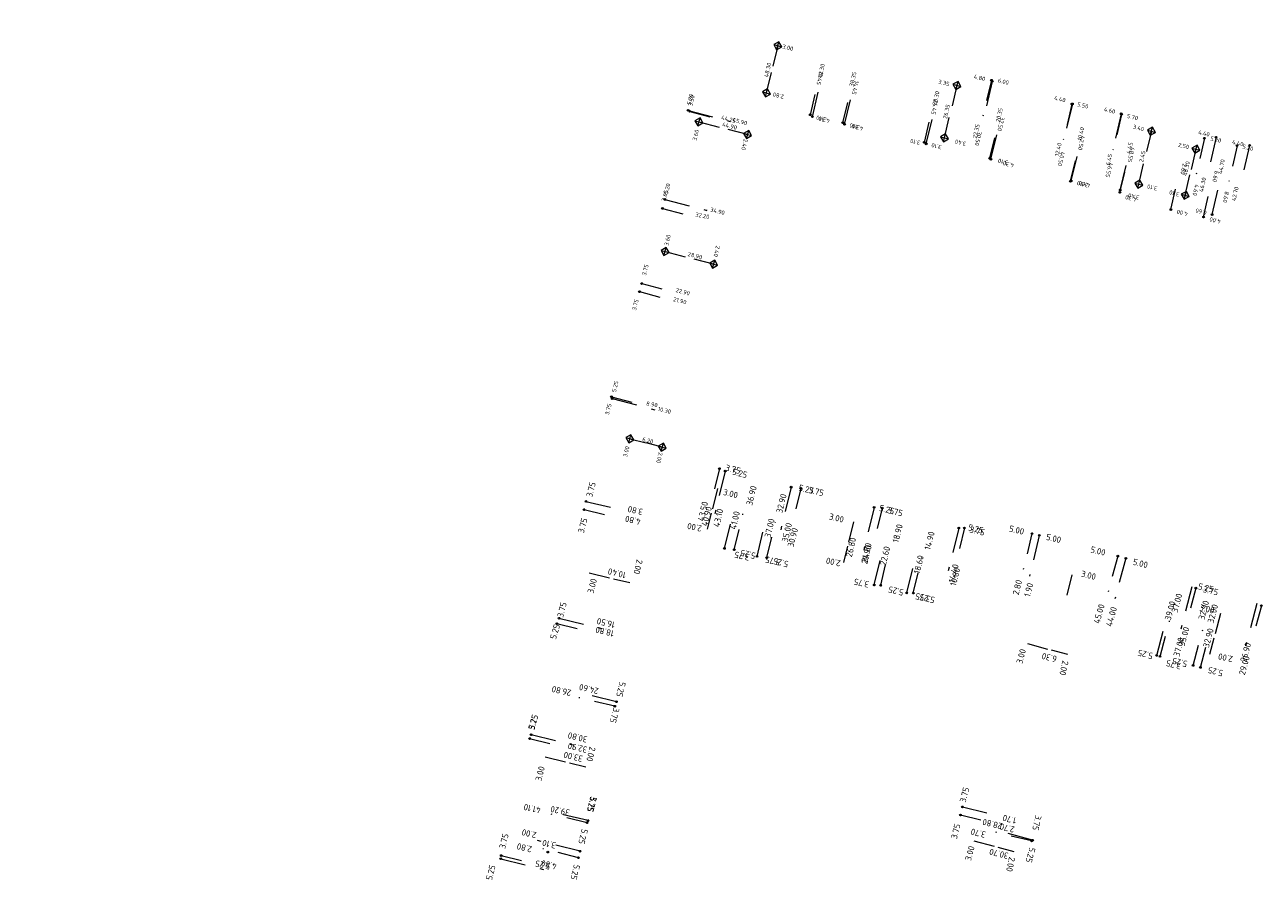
# Model space of a CAD drawing. Header units: inches. Extents: x 0 to 191500, y 0 to 342750.
# Tile 518 of 547: x 189277 to 189424, y 335331 to 335433. Entities that reach past the tile are written whole.
import ezdxf
from ezdxf.enums import TextEntityAlignment as Align

# ---------------------------------------------------------------- set-up
doc = ezdxf.new("R2010")
doc.units = ezdxf.units.IN
doc.header["$MEASUREMENT"] = 0
for name, pattern in [('RI-HWA_HUISAANSLUITING', [4.8, 3, -1.8]), ('RI-HWA_KOLKAANSLUITING', [4.3, 2.5, -1.8]), ('RI-VWA_HUISAANSLUITING', [6.1, 2.5, -1.8, 0, -1.8])]:
    doc.linetypes.add(name, pattern=pattern)
for name, color, linetype, lineweight in [('ECW', 150, 'Continuous', 20), ('N-WE-RI-HWA-MAATVOERING-T25', 151, 'Continuous', 20), ('N-WE-RI-HWA_HUISAANSLUITING', 150, 'RI-HWA_HUISAANSLUITING', 20), ('N-WE-RI-HWA_KOLK-S', 150, 'Continuous', 20), ('N-WE-RI-HWA_KOLKAANSLUITING', 150, 'RI-HWA_KOLKAANSLUITING', 20), ('N-WE-RI-HWA_RIOOLPUT_ONTSTOPPINGSPUT-G', 150, 'Continuous', 20), ('N-WE-RI-VWA-MAATVOERING-T25', 30, 'Continuous', 20), ('N-WE-RI-VWA_HUISAANSLUITING', 20, 'RI-VWA_HUISAANSLUITING', 20), ('N-WE-RI-VWA_RIOOLPUT_ONTSTOPPINGSPUT-G', 30, 'Continuous', 20)]:
    doc.layers.add(name, color=color, linetype=linetype, lineweight=lineweight)
doc.styles.add('ISO', font='isocpeur.ttf', dxfattribs={"height": 2.5})
picture_1 = doc.add_image_def('image1.ecw', size_in_pixel=(220000, 285000))

msp = doc.modelspace()

# ---------------------------------------------------------------- linework, layer by layer
at = {"layer": 'N-WE-RI-HWA_HUISAANSLUITING'}
for p, q in [((189370.65752, 335422.06878), (189371.65174, 335426.24492)), ((189374.49375, 335421.15549), (189375.48796, 335425.33164)), ((189392.13692, 335426.29399), (189391.0271, 335421.63224)), ((189401.70784, 335423.60495), (189400.69051, 335419.33169)), ((189355.81791, 335422.83314), (189360.84843, 335421.51637)), ((189384.25427, 335418.83181), (189385.24848, 335423.00796)), ((189407.5327, 335422.42348), (189406.46913, 335417.95597)), ((189391.97528, 335416.99368), (189392.9695, 335421.16982)), ((189418.85672, 335419.62219), (189417.85879, 335415.28528)), ((189401.56932, 335414.40176), (189402.6329, 335418.86926)), ((189422.86904, 335418.64739), (189421.88237, 335414.35944)), ((189407.41731, 335413.3174), (189408.41152, 335417.49355)), ((189418.39255, 335410.38835), (189419.43585, 335414.92239)), ((189353.03243, 335412.19167), (189358.06295, 335410.87489)), ((189358.06295, 335410.87489), (189358.05935, 335410.93251)), ((189346.75471, 335388.40611), (189351.8336, 335387.07667)), ((189360.25044, 335379.7485), (189359.00677, 335374.64793)), ((189368.11989, 335377.82969), (189366.87622, 335372.72913)), ((189343.61606, 335376.12393), (189347.26446, 335375.25695)), ((189378.02956, 335375.41342), (189376.78589, 335370.31286)), ((189360.15866, 335370.5072), (189361.047, 335374.15046)), ((189364.04481, 335369.55964), (189364.93314, 335373.20291)), ((189388.13354, 335372.94977), (189386.88987, 335367.84921)), ((189397.75348, 335372.07189), (189396.57548, 335367.21264)), ((189378.03494, 335366.14844), (189378.92327, 335369.7917)), ((189381.92108, 335365.20088), (189382.80942, 335368.84414)), ((189408.08757, 335369.33042), (189406.78213, 335364.50385)), ((189415.97238, 335365.94391), (189414.65316, 335360.86235)), ((189423.7157, 335363.93367), (189422.39648, 335358.85212)), ((189340.3958, 335362.18029), (189345.50145, 335360.95767)), ((189411.77504, 335357.73524), (189412.71734, 335361.36491)), ((189347.26201, 335352.20707), (189343.61511, 335353.08037)), ((189337.0656, 335348.27347), (189342.17125, 335347.05084)), ((189388.57097, 335339.65003), (189392.21416, 335338.76142)), ((189343.86194, 335338.00849), (189340.21504, 335338.8818)), ((189396.94697, 335335.66242), (189393.32819, 335336.64573)), ((189342.91061, 335334.35058), (189337.82037, 335335.63586)), ((189333.44604, 335333.4538), (189338.53512, 335332.16392))]:
    msp.add_line(p, q, dxfattribs=at)
at = {"layer": 'N-WE-RI-HWA_KOLK-S'}
for p, q in [((189366.64907, 335431.02054), (189366.04344, 335430.67667)), ((189366.38731, 335430.07103), (189366.64907, 335431.02054)), ((189366.99295, 335430.4149), (189366.64907, 335431.02054)), ((189366.04344, 335430.67667), (189366.99295, 335430.4149)), ((189366.04344, 335430.67667), (189366.38731, 335430.07103)), ((189366.38731, 335430.07103), (189366.99295, 335430.4149)), ((189365.30804, 335425.3876), (189364.70241, 335425.04373)), ((189364.70241, 335425.04373), (189365.65192, 335424.78197)), ((189364.70241, 335425.04373), (189365.04628, 335424.43809)), ((189365.04628, 335424.43809), (189365.30804, 335425.3876)), ((189365.65192, 335424.78197), (189365.30804, 335425.3876)), ((189388.04776, 335426.28536), (189387.44212, 335425.94148)), ((189387.44212, 335425.94148), (189388.39164, 335425.67972)), ((189387.44212, 335425.94148), (189387.786, 335425.33584)), ((189387.786, 335425.33584), (189388.04776, 335426.28536)), ((189387.786, 335425.33584), (189388.39164, 335425.67972)), ((189388.39164, 335425.67972), (189388.04776, 335426.28536)), ((189365.04628, 335424.43809), (189365.65192, 335424.78197)), ((189357.24342, 335421.93533), (189356.63778, 335421.59146)), ((189356.63778, 335421.59146), (189357.58729, 335421.3297)), ((189356.63778, 335421.59146), (189356.98165, 335420.98582)), ((189356.98165, 335420.98582), (189357.24342, 335421.93533)), ((189356.98165, 335420.98582), (189357.58729, 335421.3297)), ((189357.58729, 335421.3297), (189357.24342, 335421.93533)), ((189411.27091, 335420.80795), (189410.66528, 335420.46407)), ((189411.00915, 335419.85844), (189411.27091, 335420.80795)), ((189411.61479, 335420.20231), (189411.27091, 335420.80795)), ((189363.04786, 335420.41598), (189362.44222, 335420.0721)), ((189362.44222, 335420.0721), (189363.39174, 335419.81034)), ((189362.44222, 335420.0721), (189362.7861, 335419.46647)), ((189362.7861, 335419.46647), (189363.04786, 335420.41598)), ((189362.7861, 335419.46647), (189363.39174, 335419.81034)), ((189363.39174, 335419.81034), (189363.04786, 335420.41598)), ((189386.55644, 335420.02114), (189385.9508, 335419.67727)), ((189385.9508, 335419.67727), (189386.90032, 335419.4155)), ((189385.9508, 335419.67727), (189386.29468, 335419.07163)), ((189386.29468, 335419.07163), (189386.55644, 335420.02114)), ((189386.29468, 335419.07163), (189386.90032, 335419.4155)), ((189386.90032, 335419.4155), (189386.55644, 335420.02114)), ((189410.66528, 335420.46407), (189411.61479, 335420.20231)), ((189410.66528, 335420.46407), (189411.00915, 335419.85844)), ((189411.00915, 335419.85844), (189411.61479, 335420.20231)), ((189416.58535, 335418.6778), (189415.97971, 335418.33392)), ((189415.97971, 335418.33392), (189416.92923, 335418.07216)), ((189415.97971, 335418.33392), (189416.32359, 335417.72828)), ((189416.32359, 335417.72828), (189416.58535, 335418.6778)), ((189416.32359, 335417.72828), (189416.92923, 335418.07216)), ((189416.92923, 335418.07216), (189416.58535, 335418.6778)), ((189409.76804, 335414.49517), (189409.1624, 335414.1513)), ((189409.1624, 335414.1513), (189410.11191, 335413.88954)), ((189409.1624, 335414.1513), (189409.50627, 335413.54566)), ((189409.50627, 335413.54566), (189409.76804, 335414.49517)), ((189409.50627, 335413.54566), (189410.11191, 335413.88954)), ((189410.11191, 335413.88954), (189409.76804, 335414.49517)), ((189415.31525, 335413.15809), (189414.70961, 335412.81421)), ((189414.70961, 335412.81421), (189415.65913, 335412.55245)), ((189414.70961, 335412.81421), (189415.05349, 335412.20857)), ((189415.05349, 335412.20857), (189415.31525, 335413.15809)), ((189415.05349, 335412.20857), (189415.65913, 335412.55245)), ((189415.65913, 335412.55245), (189415.31525, 335413.15809)), ((189353.19181, 335406.45682), (189352.58617, 335406.11294)), ((189352.58617, 335406.11294), (189353.53568, 335405.85118)), ((189352.58617, 335406.11294), (189352.93005, 335405.5073)), ((189352.93005, 335405.5073), (189353.19181, 335406.45682)), ((189352.93005, 335405.5073), (189353.53568, 335405.85118)), ((189353.53568, 335405.85118), (189353.19181, 335406.45682)), ((189358.99625, 335404.93746), (189358.39061, 335404.59359)), ((189358.39061, 335404.59359), (189359.34013, 335404.33183)), ((189358.39061, 335404.59359), (189358.73449, 335403.98795)), ((189358.73449, 335403.98795), (189358.99625, 335404.93746)), ((189358.73449, 335403.98795), (189359.34013, 335404.33183)), ((189359.34013, 335404.33183), (189358.99625, 335404.93746)), ((189348.99144, 335384.09151), (189348.3858, 335383.74764)), ((189348.3858, 335383.74764), (189349.33531, 335383.48587)), ((189348.3858, 335383.74764), (189348.72968, 335383.142)), ((189348.72968, 335383.142), (189348.99144, 335384.09151)), ((189349.33531, 335383.48587), (189348.99144, 335384.09151)), ((189348.72968, 335383.142), (189349.33531, 335383.48587)), ((189352.86107, 335383.07861), (189352.25543, 335382.73473)), ((189352.25543, 335382.73473), (189353.20494, 335382.47297)), ((189352.25543, 335382.73473), (189352.59931, 335382.1291)), ((189352.59931, 335382.1291), (189352.86107, 335383.07861)), ((189352.59931, 335382.1291), (189353.20494, 335382.47297)), ((189353.20494, 335382.47297), (189352.86107, 335383.07861))]:
    msp.add_line(p, q, dxfattribs=at)
at = {"layer": 'N-WE-RI-HWA_KOLKAANSLUITING'}
for p, q in [((189366.51819, 335430.54579), (189365.82456, 335427.6322)), ((189365.17716, 335424.91285), (189365.82456, 335427.6322)), ((189387.91688, 335425.8106), (189387.14232, 335422.55709)), ((189386.42556, 335419.54638), (189387.14232, 335422.55709)), ((189357.11254, 335421.46058), (189360.5952, 335420.54896)), ((189362.91698, 335419.94122), (189360.5952, 335420.54896)), ((189411.14003, 335420.33319), (189410.35391, 335417.03113)), ((189416.45447, 335418.20304), (189415.88746, 335415.73888)), ((189409.63715, 335414.02042), (189410.35391, 335417.03113)), ((189415.18437, 335412.68333), (189415.88746, 335415.73888)), ((189353.06093, 335405.98206), (189356.54359, 335405.07045)), ((189358.86537, 335404.46271), (189356.54359, 335405.07045)), ((189348.86056, 335383.61675), (189350.79537, 335383.1103)), ((189352.73019, 335382.60385), (189350.79537, 335383.1103)), ((189359.32882, 335377.6573), (189358.61816, 335374.74269)), ((189358.14438, 335372.79961), (189358.61816, 335374.74269)), ((189375.55349, 335373.70124), (189374.84282, 335370.78663)), ((189374.84282, 335370.78663), (189374.36904, 335368.84356)), ((189344.00424, 335367.58875), (189346.92205, 335366.89003)), ((189401.63358, 335367.34181), (189400.92299, 335364.42752)), ((189346.92205, 335366.89003), (189348.86673, 335366.4242)), ((189419.37545, 335362.73585), (189418.62161, 335359.83211)), ((189396.33301, 335359.14509), (189399.22804, 335358.35844)), ((189418.11905, 335357.89628), (189418.62161, 335359.83211)), ((189401.15806, 335357.83401), (189399.22804, 335358.35844)), ((189338.74047, 335345.61029), (189341.65893, 335344.91142)), ((189341.65893, 335344.91142), (189343.60296, 335344.44574)), ((189389.93495, 335335.59886), (189392.82998, 335334.81221)), ((189394.76, 335334.28778), (189392.82998, 335334.81221))]:
    msp.add_line(p, q, dxfattribs=at)
at = {"layer": 'N-WE-RI-HWA_RIOOLPUT_ONTSTOPPINGSPUT-G'}
for p, q in [((189392.23479, 335426.31453), (189392.03905, 335426.27345)), ((189392.11638, 335426.39186), (189392.15746, 335426.19612)), ((189401.80571, 335423.62549), (189401.60997, 335423.58441)), ((189401.6873, 335423.70282), (189401.72838, 335423.50708)), ((189355.91578, 335422.85368), (189355.72004, 335422.81261)), ((189355.79737, 335422.93101), (189355.83845, 335422.73528)), ((189370.75539, 335422.08932), (189370.55966, 335422.04824)), ((189370.63698, 335422.16665), (189370.67806, 335421.97091)), ((189407.63057, 335422.44402), (189407.43483, 335422.40294)), ((189407.51216, 335422.52135), (189407.55324, 335422.32561)), ((189374.59162, 335421.17603), (189374.39588, 335421.13495)), ((189374.47321, 335421.25336), (189374.51429, 335421.05762)), ((189418.95459, 335419.64273), (189418.75885, 335419.60165)), ((189418.83618, 335419.72006), (189418.87726, 335419.52432)), ((189384.35214, 335418.85235), (189384.1564, 335418.81127)), ((189384.23373, 335418.92968), (189384.27481, 335418.73394)), ((189422.96691, 335418.66792), (189422.77117, 335418.62685)), ((189422.8485, 335418.74525), (189422.88958, 335418.54952)), ((189392.07315, 335417.01421), (189391.87742, 335416.97314)), ((189391.95475, 335417.09154), (189391.99582, 335416.89581)), ((189401.66719, 335414.4223), (189401.47146, 335414.38122)), ((189401.54879, 335414.49963), (189401.58986, 335414.30389)), ((189407.51518, 335413.33794), (189407.31944, 335413.29687)), ((189407.39677, 335413.41527), (189407.43785, 335413.21954)), ((189353.1303, 335412.2122), (189352.93456, 335412.17113)), ((189353.01189, 335412.28953), (189353.05297, 335412.0938)), ((189418.49042, 335410.40888), (189418.29468, 335410.36781)), ((189418.37201, 335410.48621), (189418.41309, 335410.29048)), ((189346.85258, 335388.42665), (189346.65684, 335388.38557)), ((189346.73417, 335388.50398), (189346.77525, 335388.30824)), ((189360.34057, 335379.79183), (189360.16031, 335379.70517)), ((189360.20711, 335379.83862), (189360.29377, 335379.65837)), ((189368.21001, 335377.87302), (189368.02976, 335377.78637)), ((189368.07656, 335377.91982), (189368.16321, 335377.73957)), ((189343.57273, 335376.21406), (189343.65939, 335376.0338)), ((189343.70618, 335376.16726), (189343.52593, 335376.0806)), ((189378.11969, 335375.45675), (189377.93943, 335375.3701)), ((189377.98623, 335375.50355), (189378.07289, 335375.3233)), ((189388.22367, 335372.9931), (189388.04342, 335372.90645)), ((189388.09021, 335373.0399), (189388.17687, 335372.85965)), ((189397.8436, 335372.11522), (189397.66335, 335372.02856)), ((189397.71015, 335372.16202), (189397.7968, 335371.98176)), ((189360.24879, 335370.55053), (189360.06854, 335370.46387)), ((189360.11533, 335370.59733), (189360.20199, 335370.41707)), ((189364.13494, 335369.60297), (189363.95468, 335369.51632)), ((189364.00148, 335369.64977), (189364.08814, 335369.46952)), ((189408.1777, 335369.37375), (189407.99744, 335369.28709)), ((189408.04424, 335369.42055), (189408.1309, 335369.2403)), ((189378.12506, 335366.19176), (189377.94481, 335366.10511)), ((189377.99161, 335366.23856), (189378.07826, 335366.05831)), ((189382.01121, 335365.24421), (189381.83096, 335365.15755)), ((189381.87776, 335365.29101), (189381.96441, 335365.11075)), ((189340.48593, 335362.22362), (189340.30568, 335362.13697)), ((189340.35247, 335362.27042), (189340.43913, 335362.09017)), ((189411.86516, 335357.77856), (189411.68491, 335357.69191)), ((189411.73171, 335357.82536), (189411.81836, 335357.64511)), ((189347.35213, 335352.2504), (189347.17188, 335352.16374)), ((189347.21868, 335352.29719), (189347.30533, 335352.11694)), ((189337.15572, 335348.3168), (189336.97547, 335348.23014)), ((189337.02227, 335348.3636), (189337.10892, 335348.18335)), ((189388.66109, 335339.69336), (189388.48084, 335339.6067)), ((189388.52764, 335339.74016), (189388.6143, 335339.55991)), ((189343.95206, 335338.05182), (189343.77181, 335337.96517)), ((189343.81861, 335338.09862), (189343.90526, 335337.91837)), ((189397.0371, 335335.70575), (189396.85685, 335335.6191)), ((189396.90365, 335335.75255), (189396.9903, 335335.5723)), ((189333.53617, 335333.49713), (189333.35592, 335333.41047)), ((189333.40271, 335333.54393), (189333.48937, 335333.36368)), ((189339.15348, 335334.29135), (189338.97323, 335334.20469)), ((189339.02003, 335334.33815), (189339.10668, 335334.15789)), ((189343.00074, 335334.39391), (189342.82048, 335334.30725)), ((189342.86728, 335334.44071), (189342.95394, 335334.26045))]:
    msp.add_line(p, q, dxfattribs=at)
for centre in [(189392.13692, 335426.29399), (189401.70784, 335423.60495), (189355.81791, 335422.83314), (189370.65752, 335422.06878), (189407.5327, 335422.42348), (189374.49375, 335421.15549), (189418.85672, 335419.62219), (189384.25427, 335418.83181), (189422.86904, 335418.64739), (189391.97528, 335416.99368), (189401.56932, 335414.40176), (189407.41731, 335413.3174), (189353.03243, 335412.19167), (189418.39255, 335410.38835), (189346.75471, 335388.40611), (189360.25044, 335379.7485), (189368.11989, 335377.82969), (189343.61606, 335376.12393), (189378.02956, 335375.41342), (189388.13354, 335372.94977), (189397.75348, 335372.07189), (189360.15866, 335370.5072), (189364.04481, 335369.55964), (189408.08757, 335369.33042), (189378.03494, 335366.14844), (189381.92108, 335365.20088), (189340.3958, 335362.18029), (189411.77504, 335357.73524), (189347.26201, 335352.20707), (189337.0656, 335348.27347), (189388.57097, 335339.65003), (189343.86194, 335338.00849), (189396.94697, 335335.66242), (189333.44604, 335333.4538), (189339.06336, 335334.24802), (189342.91061, 335334.35058)]:
    msp.add_circle(centre, 0.1, dxfattribs=at)
at = {"layer": 'N-WE-RI-VWA_HUISAANSLUITING'}
for p, q in [((189370.41298, 335422.29732), (189371.14288, 335425.31155)), ((189392.05084, 335426.42479), (189390.63815, 335420.5908)), ((189374.30231, 335421.35553), (189375.03221, 335424.36976)), ((189401.65645, 335423.58413), (189400.36147, 335418.2363)), ((189356.01393, 335422.7129), (189359.39623, 335421.81285)), ((189407.58615, 335422.35413), (189406.24409, 335416.81183)), ((189384.02564, 335419.00103), (189384.75553, 335422.01526)), ((189391.85292, 335417.10567), (189392.58281, 335420.1199)), ((189417.47858, 335419.50152), (189416.31921, 335414.43241)), ((189401.48207, 335414.36224), (189402.30614, 335417.7654)), ((189421.37789, 335418.6097), (189420.21853, 335413.54059)), ((189407.38822, 335413.035), (189408.18875, 335416.34093)), ((189413.47774, 335410.979), (189414.36955, 335414.87832)), ((189417.37705, 335410.08718), (189418.26887, 335413.9865)), ((189352.77023, 335411.10672), (189356.29748, 335410.1681)), ((189350.28203, 335402.1452), (189353.90591, 335401.18086)), ((189350.02487, 335401.17883), (189353.64875, 335400.21449)), ((189346.68182, 335388.61603), (189350.3057, 335387.65169)), ((189359.55681, 335380.04541), (189358.67331, 335376.40097)), ((189369.27531, 335377.68943), (189368.39182, 335374.04499)), ((189343.38486, 335375.15102), (189347.03327, 335374.28404)), ((189361.32382, 335370.35636), (189362.56072, 335375.45858)), ((189378.99382, 335375.33345), (189378.11032, 335371.68901)), ((189365.21123, 335369.41397), (189366.44812, 335374.51619)), ((189388.80951, 335372.9539), (189387.92601, 335369.30946)), ((189396.87881, 335372.28393), (189395.70082, 335367.42468)), ((189378.81713, 335366.11559), (189380.05403, 335371.21781)), ((189382.70454, 335365.1732), (189383.94143, 335370.27542)), ((189407.12225, 335369.59151), (189405.81682, 335364.76493)), ((189416.44905, 335365.77399), (189415.46997, 335362.15406)), ((189424.2681, 335363.65918), (189423.28902, 335360.03925)), ((189340.14814, 335361.53032), (189343.79654, 335360.66334)), ((189412.16863, 335357.60833), (189413.53934, 335362.67623)), ((189416.12642, 335356.53787), (189417.49713, 335361.60578)), ((189416.99521, 335356.30289), (189418.36591, 335361.3708)), ((189347.05475, 335351.66631), (189341.94699, 335352.88008)), ((189336.8883, 335347.81232), (189340.5367, 335346.94534)), ((189343.74867, 335337.75373), (189338.6409, 335338.9675)), ((189388.334, 335338.67851), (189391.9772, 335337.7899)), ((189396.84071, 335335.57432), (189391.74024, 335336.81838)), ((189342.71476, 335333.57492), (189337.62452, 335334.8602)), ((189333.499, 335333.83912), (189337.13489, 335332.92107))]:
    msp.add_line(p, q, dxfattribs=at)
at = {"layer": 'N-WE-RI-VWA_RIOOLPUT_ONTSTOPPINGSPUT-G'}
for p, q in [((189392.12617, 335426.47308), (189391.94592, 335426.38643)), ((189391.99272, 335426.51988), (189392.07937, 335426.33963)), ((189401.73177, 335423.63242), (189401.55152, 335423.54577)), ((189401.59832, 335423.67922), (189401.68497, 335423.49897)), ((189356.08926, 335422.76119), (189355.90901, 335422.67454)), ((189355.95581, 335422.80799), (189356.04246, 335422.62774)), ((189370.48831, 335422.34562), (189370.30806, 335422.25896)), ((189370.35486, 335422.39241), (189370.44151, 335422.21216)), ((189407.66147, 335422.40242), (189407.48122, 335422.31577)), ((189407.52802, 335422.44922), (189407.61468, 335422.26897)), ((189374.37764, 335421.40382), (189374.19739, 335421.31716)), ((189374.24419, 335421.45062), (189374.33084, 335421.27036)), ((189383.96751, 335419.09612), (189384.05417, 335418.91587)), ((189417.5539, 335419.54981), (189417.37365, 335419.46315)), ((189417.42045, 335419.59661), (189417.50711, 335419.41636)), ((189384.10097, 335419.04933), (189383.92072, 335418.96267)), ((189421.45322, 335418.65799), (189421.27297, 335418.57133)), ((189421.31976, 335418.70479), (189421.40642, 335418.52454)), ((189391.92825, 335417.15396), (189391.74799, 335417.0673)), ((189391.79479, 335417.20076), (189391.88145, 335417.0205)), ((189401.55739, 335414.41053), (189401.37714, 335414.32388)), ((189401.42394, 335414.45733), (189401.51059, 335414.27708)), ((189407.46355, 335413.0833), (189407.2833, 335412.99664)), ((189407.3301, 335413.13009), (189407.41675, 335412.94984)), ((189352.84556, 335411.15501), (189352.6653, 335411.06836)), ((189352.7121, 335411.20181), (189352.79876, 335411.02156)), ((189413.55306, 335411.0273), (189413.37281, 335410.94064)), ((189413.41961, 335411.07409), (189413.50626, 335410.89384)), ((189417.45238, 335410.13548), (189417.27212, 335410.04882)), ((189417.31892, 335410.18227), (189417.40558, 335410.00202)), ((189350.35735, 335402.19349), (189350.1771, 335402.10684)), ((189350.2239, 335402.24029), (189350.31055, 335402.06004)), ((189350.10019, 335401.22713), (189349.91994, 335401.14047)), ((189349.96674, 335401.27392), (189350.0534, 335401.09367)), ((189346.75714, 335388.66432), (189346.57689, 335388.57767)), ((189346.62369, 335388.71112), (189346.71035, 335388.53087)), ((189359.64693, 335380.08874), (189359.46668, 335380.00208)), ((189359.51348, 335380.13554), (189359.60014, 335379.95529)), ((189369.36544, 335377.73276), (189369.18519, 335377.6461)), ((189369.23199, 335377.77955), (189369.31864, 335377.5993)), ((189343.47499, 335375.19435), (189343.29474, 335375.1077)), ((189343.34153, 335375.24115), (189343.42819, 335375.0609)), ((189379.08394, 335375.37677), (189378.90369, 335375.29012)), ((189378.95049, 335375.42357), (189379.03715, 335375.24332)), ((189388.89963, 335372.99723), (189388.71938, 335372.91057)), ((189388.76618, 335373.04403), (189388.85284, 335372.86378)), ((189396.96894, 335372.32726), (189396.78868, 335372.2406)), ((189396.83548, 335372.37405), (189396.92214, 335372.1938)), ((189361.41395, 335370.39969), (189361.2337, 335370.31304)), ((189361.2805, 335370.44649), (189361.36715, 335370.26624)), ((189365.30135, 335369.4573), (189365.1211, 335369.37064)), ((189365.1679, 335369.5041), (189365.25455, 335369.32385)), ((189407.21238, 335369.63484), (189407.03213, 335369.54818)), ((189407.07893, 335369.68164), (189407.16558, 335369.50138)), ((189378.90726, 335366.15892), (189378.72701, 335366.07227)), ((189378.77381, 335366.20572), (189378.86046, 335366.02547)), ((189416.40572, 335365.86412), (189416.49238, 335365.68387)), ((189382.79466, 335365.21653), (189382.61441, 335365.12987)), ((189382.66121, 335365.26333), (189382.74786, 335365.08307)), ((189416.53917, 335365.81732), (189416.35892, 335365.73066)), ((189424.35823, 335363.70251), (189424.17797, 335363.61586)), ((189424.22477, 335363.74931), (189424.31143, 335363.56906)), ((189340.23826, 335361.57365), (189340.05801, 335361.48699)), ((189340.10481, 335361.62044), (189340.19147, 335361.44019)), ((189412.25876, 335357.65166), (189412.0785, 335357.565)), ((189412.1253, 335357.69846), (189412.21196, 335357.5182)), ((189416.21655, 335356.5812), (189416.0363, 335356.49454)), ((189416.08309, 335356.628), (189416.16975, 335356.44775)), ((189417.08533, 335356.34622), (189416.90508, 335356.25957)), ((189416.95188, 335356.39302), (189417.03853, 335356.21277)), ((189347.14488, 335351.70963), (189346.96462, 335351.62298)), ((189347.01142, 335351.75643), (189347.09808, 335351.57618)), ((189336.97842, 335347.85565), (189336.79817, 335347.76899)), ((189336.84497, 335347.90245), (189336.93162, 335347.7222)), ((189343.83879, 335337.79706), (189343.65854, 335337.7104)), ((189343.70534, 335337.84385), (189343.792, 335337.6636)), ((189388.42413, 335338.72184), (189388.24388, 335338.63518)), ((189388.29068, 335338.76864), (189388.37733, 335338.58839)), ((189396.93083, 335335.61765), (189396.75058, 335335.531)), ((189396.79738, 335335.66445), (189396.88404, 335335.4842)), ((189333.58913, 335333.88245), (189333.40887, 335333.79579)), ((189333.45567, 335333.92925), (189333.54233, 335333.749)), ((189342.80488, 335333.61825), (189342.62463, 335333.5316)), ((189342.67143, 335333.66505), (189342.75809, 335333.4848))]:
    msp.add_line(p, q, dxfattribs=at)
for centre in [(189392.03604, 335426.42976), (189401.64165, 335423.5891), (189355.99913, 335422.71787), (189370.39818, 335422.30229), (189407.57135, 335422.3591), (189374.28751, 335421.36049), (189384.01084, 335419.006), (189417.46378, 335419.50648), (189421.36309, 335418.61466), (189391.83812, 335417.11063), (189401.46727, 335414.3672), (189407.37342, 335413.03997), (189352.75543, 335411.11169), (189413.46294, 335410.98397), (189417.36225, 335410.09215), (189350.26723, 335402.15017), (189350.01007, 335401.1838), (189346.66702, 335388.62099), (189359.55681, 335380.04541), (189369.27531, 335377.68943), (189343.38486, 335375.15102), (189378.99382, 335375.33345), (189388.80951, 335372.9539), (189396.87881, 335372.28393), (189361.32382, 335370.35636), (189365.21123, 335369.41397), (189407.12225, 335369.59151), (189378.81713, 335366.11559), (189416.44905, 335365.77399), (189382.70454, 335365.1732), (189424.2681, 335363.65918), (189340.14814, 335361.53032), (189412.16863, 335357.60833), (189416.12642, 335356.53787), (189416.99521, 335356.30289), (189347.05475, 335351.66631), (189336.8883, 335347.81232), (189343.74867, 335337.75373), (189388.334, 335338.67851), (189396.84071, 335335.57432), (189333.499, 335333.83912), (189342.71476, 335333.57492)]:
    msp.add_circle(centre, 0.1, dxfattribs=at)

# ---------------------------------------------------------------- texts
at = {"layer": 'N-WE-RI-HWA-MAATVOERING-T25', "style": 'ISO'}
for s, height, rotation, p in [('3.00', 0.5, 345.9749782, (189367.03144, 335430.24045)), ('48.30', 0.5, 77.1644383, (189365.36708, 335426.73968)), ('42.30', 0.5, 77.1644383, (189371.7752, 335426.63929)), ('38.35', 0.5, 77.1644383, (189375.53627, 335425.63604)), ('3.35', 0.5, 345.9749782, (189385.6473, 335426.02719)), ('4.80', 0.5, 345.9749782, (189389.89836, 335426.64413)), ('28.30', 0.5, 77.1644383, (189385.45776, 335423.37795)), ('5.20', 0.5, 76.223181, (189356.13367, 335423.43441)), ('2.80', 0.5, 165.9749782, (189367.30542, 335424.66435)), ('4.40', 0.5, 345.9749782, (189399.48398, 335424.10062)), ('4.30', 0.5, 165.9749782, (189372.77947, 335421.7854)), ('26.35', 0.5, 77.1644383, (189386.72488, 335421.77811)), ('20.35', 0.5, 77.1644383, (189393.01799, 335421.38567)), ('4.60', 0.5, 345.9749782, (189405.43026, 335422.7462)), ('4.30', 0.5, 165.9749782, (189376.7649, 335420.87385)), ('22.35', 0.5, 77.1644383, (189390.2666, 335419.44643)), ('10.40', 0.5, 77.1644383, (189402.78012, 335419.18458)), ('3.40', 0.5, 345.9749782, (189408.88545, 335420.65855)), ('3.60', 0.5, 76.223181, (189356.81227, 335419.16895)), ('2.40', 0.5, 256.718709, (189362.46741, 335419.45204)), ('3.10', 0.5, 165.9749782, (189383.59006, 335419.16684)), ('3.40', 0.5, 165.9749782, (189389.06013, 335419.04428)), ('4.40', 0.5, 346.6506494, (189416.69336, 335420.00955)), ('4.40', 0.5, 346.6506494, (189420.73043, 335418.84532)), ('12.40', 0.5, 77.1644383, (189400.07796, 335417.31189)), ('4.45', 0.5, 77.1644383, (189408.61346, 335417.59651)), ('2.45', 0.5, 77.1644383, (189410.14261, 335416.60176)), ('2.50', 0.5, 346.6506494, (189414.2912, 335418.49362)), ('4.30', 0.5, 165.9749782, (189394.77617, 335416.46478)), ('6.45', 0.5, 77.1644383, (189406.17596, 335416.2169)), ('48.30', 0.5, 77.6265533, (189415.36352, 335414.96044)), ('44.70', 0.5, 77.6265533, (189419.56289, 335415.19917)), ('46.30', 0.5, 77.6265533, (189417.30855, 335413.04554)), ('5.20', 0.5, 76.223181, (189353.39385, 335412.75474)), ('4.60', 0.5, 165.9749782, (189403.86867, 335414.09147)), ('3.10', 0.5, 165.9749782, (189411.88707, 335413.72613)), ('3.10', 0.5, 165.2680272, (189414.52581, 335413.00283)), ('42.70', 0.5, 77.6265533, (189421.19261, 335411.96051)), ('4.30', 0.5, 165.9749782, (189409.40408, 335412.41082)), ('4.60', 0.5, 165.2680272, (189417.80589, 335410.79606)), ('3.60', 0.5, 76.223181, (189353.43458, 335406.6237)), ('2.40', 0.5, 256.718709, (189359.15271, 335406.70582)), ('5.25', 0.5, 76.223181, (189347.18675, 335389.13121)), ('3.00', 0.5, 76.223181, (189348.51294, 335381.37977)), ('2.00', 0.5, 256.718709, (189352.29603, 335382.03081)), ('5.25', 0.75, 345.9734075, (189361.0022, 335379.34262)), ('5.25', 0.75, 345.9734075, (189368.95835, 335377.444)), ('43.50', 0.75, 76.8990619, (189357.68932, 335373.70566)), ('3.00', 0.75, 345.9734075, (189359.93347, 335376.91002)), ('43.10', 0.75, 76.8990619, (189359.53576, 335373.00906)), ('41.00', 0.75, 76.8990619, (189361.52194, 335372.72364)), ('5.25', 0.75, 345.9734075, (189378.57697, 335375.0114)), ('2.00', 0.75, 167.3894067, (189357.52858, 335373.21584)), ('37.00', 0.75, 76.8990619, (189365.64938, 335371.74162)), ('35.00', 0.75, 76.8990619, (189367.71309, 335371.20151)), ('3.00', 0.75, 345.9734075, (189372.58017, 335374.00277)), ('5.25', 0.75, 345.9734075, (189389.20495, 335372.69747)), ('26.80', 0.75, 76.8990619, (189375.3671, 335369.42136)), ('24.80', 0.75, 76.8990619, (189377.20683, 335368.7561)), ('22.60', 0.75, 76.8990619, (189379.42239, 335368.42544)), ('2.00', 0.75, 256.5341231, (189349.68904, 335369.25566)), ('3.75', 0.75, 167.3894067, (189363.21787, 335369.77151)), ('3.75', 0.75, 167.3894067, (189366.89616, 335369.19115)), ('2.00', 0.75, 167.3894067, (189374.09812, 335369.06605)), ('18.60', 0.75, 76.8990619, (189383.47768, 335367.42951)), ('14.40', 0.75, 76.8990619, (189387.63607, 335366.3649)), ('10.40', 0.75, 166.4033212, (189348.47287, 335367.66084)), ('3.00', 0.75, 346.6604831, (189402.6822, 335367.14929)), ('3.00', 0.75, 75.1546166, (189344.49455, 335365.08225)), ('3.75', 0.75, 167.3894067, (189377.47931, 335366.54725)), ('5.25', 0.75, 346.6699635, (189416.66411, 335365.65247)), ('3.75', 0.75, 167.3894067, (189384.82824, 335364.8046)), ('39.00', 0.75, 74.8355642, (189413.43833, 335361.8571)), ('3.00', 0.75, 346.6604831, (189416.81839, 335363.125)), ('5.25', 0.75, 73.4220337, (189340.02057, 335359.59571)), ('16.50', 0.75, 166.4033212, (189347.15186, 335361.71732)), ('37.00', 0.75, 74.8355642, (189414.47144, 335357.53085)), ('32.90', 0.75, 74.8355642, (189417.99687, 335358.60568)), ('3.00', 0.75, 74.734473, (189395.70962, 335356.66983)), ('6.30', 0.75, 165.8030019, (189399.90685, 335357.62888)), ('2.00', 0.75, 257.5413599, (189400.52672, 335357.16605)), ('3.75', 0.75, 165.7597618, (189414.7539, 335356.77721)), ('2.00', 0.75, 166.6846572, (189420.93165, 335357.61507)), ('29.00', 0.75, 74.8355642, (189422.29203, 335355.33233)), ('24.60', 0.75, 166.4033212, (189345.18745, 335353.80805)), ('3.75', 0.75, 255.4469418, (189346.90334, 335351.54861)), ('5.25', 0.75, 73.4220337, (189337.41202, 335348.80207)), ('30.80', 0.75, 166.4033212, (189343.84048, 335348.03963)), ('2.00', 0.75, 256.5341231, (189344.06399, 335346.88555)), ('33.00', 0.75, 166.4033212, (189343.29442, 335345.72701)), ('3.00', 0.75, 75.1546166, (189338.27229, 335342.66238)), ('3.75', 0.75, 255.4469418, (189344.22754, 335340.95146)), ('39.20', 0.75, 167.7510821, (189341.74318, 335339.2956)), ('28.80', 0.75, 165.8030019, (189393.38272, 335337.67557)), ('3.75', 0.75, 257.5413599, (189397.29635, 335338.71139)), ('3.10', 0.75, 166.3092013, (189340.09673, 335335.37327)), ('3.00', 0.75, 74.734473, (189389.58303, 335333.1461)), ('5.25', 0.75, 166.3092013, (189339.4306, 335332.86575)), ('30.70', 0.75, 165.8030019, (189394.12954, 335334.13246)), ('2.00', 0.75, 257.5413599, (189394.15873, 335333.72092)), ('5.25', 0.75, 75.5126924, (189332.38282, 335330.838))]:
    msp.add_text(s, height=height, rotation=rotation, dxfattribs=at).set_placement(p)
for s, p in [('44.90', (189360.70842, 335420.72029)), ('45.90', (189361.94278, 335421.25208)), ('34.90', (189359.25996, 335410.5386)), ('28.90', (189356.57851, 335405.22672)), ('10.30', (189352.93, 335386.77284)), ('6.20', (189350.94726, 335383.17417))]:
    msp.add_text(s, height=0.5, rotation=345.7210054, dxfattribs=at).set_placement(p, align=Align.CENTER)
at = {"layer": 'N-WE-RI-VWA-MAATVOERING-T25', "style": 'ISO'}
for s, height, rotation, p in [('10.45', 0.5, 257.5666948, (189371.49426, 335427.53277)), ('6.00', 0.5, 346.4848235, (189392.75484, 335426.1755)), ('14.45', 0.5, 257.5666948, (189375.71809, 335426.40905)), ('3.50', 0.5, 75.8071252, (189356.29301, 335423.2801)), ('24.45', 0.5, 257.5666948, (189385.20889, 335424.11998)), ('5.50', 0.5, 346.4848235, (189402.24089, 335423.34192)), ('44.25', 0.5, 345.5010248, (189359.7211, 335421.75548)), ('3.10', 0.5, 166.4375734, (189372.36717, 335421.95829)), ('32.50', 0.5, 257.5666948, (189393.11744, 335422.08388)), ('5.70', 0.5, 346.4848235, (189408.16859, 335421.93889)), ('3.10', 0.5, 166.4375734, (189376.33812, 335421.02757)), ('30.50', 0.5, 256.6675943, (189390.42801, 335420.35167)), ('42.50', 0.5, 257.5666948, (189402.73604, 335419.82856)), ('5.20', 0.5, 345.973096, (189418.12498, 335419.26896)), ('3.10', 0.5, 166.4375734, (189386.12059, 335418.65984)), ('40.50', 0.5, 256.6675943, (189400.33593, 335417.93297)), ('48.55', 0.5, 257.5666948, (189408.67672, 335418.46805)), ('5.20', 0.5, 345.973096, (189421.95953, 335418.29268)), ('3.10', 0.5, 166.4375734, (189394.07358, 335416.80928)), ('46.55', 0.5, 256.6675943, (189406.0619, 335416.63235)), ('2.60', 0.5, 257.3768377, (189414.89388, 335416.5189)), ('6.60', 0.5, 257.3768377, (189418.70772, 335415.65058)), ('3.65', 0.5, 75.8071252, (189353.11841, 335411.94058)), ('3.50', 0.5, 166.4375734, (189403.63143, 335414.10343)), ('4.60', 0.5, 257.3768377, (189416.34252, 335414.02608)), ('3.40', 0.5, 166.4375734, (189409.74275, 335412.64156)), ('8.60', 0.5, 257.3768377, (189419.93688, 335413.19755)), ('32.20', 0.5, 349.2765874, (189356.64804, 335410.16456)), ('4.00', 0.5, 165.8423664, (189415.53508, 335410.66025)), ('4.00', 0.5, 165.8423664, (189419.45195, 335409.75846)), ('3.75', 0.5, 75.8071252, (189350.77969, 335403.06342)), ('22.90', 0.5, 345.036009, (189354.29194, 335401.14473)), ('3.75', 0.5, 75.8071252, (189349.5914, 335398.89995)), ('21.90', 0.5, 345.3314667, (189353.99518, 335400.05872)), ('8.90', 0.5, 349.2765874, (189350.77478, 335387.60408)), ('3.75', 0.5, 75.8071252, (189346.35272, 335386.41493)), ('3.75', 0.75, 346.5969497, (189360.20676, 335379.81238)), ('3.75', 0.75, 75.6001914, (189344.35223, 335376.57336)), ('36.90', 0.75, 75.9441474, (189363.45822, 335375.59602)), ('3.75', 0.75, 346.5969497, (189370.14275, 335377.16364)), ('32.90', 0.75, 75.9441474, (189367.0396, 335374.66223)), ('3.80', 0.75, 166.8922592, (189350.48575, 335375.21157)), ('40.90', 0.75, 75.9441474, (189358.11147, 335373.11858)), ('3.75', 0.75, 346.5969497, (189379.573, 335374.74401)), ('3.75', 0.75, 75.6001914, (189343.36211, 335372.27655)), ('4.80', 0.75, 167.0552991, (189350.21054, 335374.0408)), ('18.90', 0.75, 75.9441474, (189380.92598, 335371.14422)), ('5.00', 0.75, 346.5969497, (189394.09051, 335372.55409)), ('30.90', 0.75, 75.9441474, (189368.39533, 335370.59596)), ('14.90', 0.75, 75.9441474, (189384.7428, 335370.27237)), ('3.75', 0.75, 346.5969497, (189389.36965, 335372.44887)), ('5.00', 0.75, 346.5969497, (189398.50277, 335371.55276)), ('5.25', 0.75, 166.1786275, (189363.93093, 335369.96257)), ('20.90', 0.75, 75.9441474, (189377.20009, 335368.57837)), ('5.00', 0.75, 346.2829179, (189403.8091, 335370.05961)), ('5.25', 0.75, 166.1786275, (189367.86127, 335368.96584)), ('5.00', 0.75, 346.2829179, (189408.86428, 335368.57495)), ('10.80', 0.75, 75.9441474, (189387.79883, 335365.97156)), ('5.25', 0.75, 166.1786275, (189381.60755, 335365.58581)), ('2.80', 0.75, 75.9441474, (189395.27044, 335364.89334)), ('1.90', 0.75, 75.9441474, (189396.64329, 335364.6686)), ('3.75', 0.75, 346.2829179, (189417.24995, 335365.3087)), ('5.25', 0.75, 166.1786275, (189385.33225, 335364.68611)), ('37.00', 0.75, 75.1339223, (189414.25891, 335362.79081)), ('32.90', 0.75, 75.1339223, (189417.45416, 335361.92378)), ('3.75', 0.75, 75.6001914, (189340.88257, 335362.21834)), ('45.00', 0.75, 74.032591, (189404.93171, 335361.47381)), ('44.00', 0.75, 74.032591, (189406.39664, 335361.11772)), ('32.00', 0.75, 75.1339223, (189418.54442, 335361.51311)), ('18.80', 0.75, 166.7046084, (189347.03718, 335360.69054)), ('35.00', 0.75, 74.032591, (189415.07582, 335358.7783)), ('5.25', 0.75, 165.8039344, (189411.39052, 335358.00942)), ('26.90', 0.75, 74.032591, (189422.43463, 335356.88261)), ('5.25', 0.75, 165.8039344, (189415.49885, 335357.05075)), ('5.25', 0.75, 165.8039344, (189419.76117, 335355.9458)), ('26.80', 0.75, 166.8920826, (189341.92622, 335353.59191)), ('5.25', 0.75, 255.9457546, (189347.65618, 335354.65367)), ('3.75', 0.75, 75.6001914, (189337.4837, 335348.79448)), ('32.90', 0.75, 166.8218457, (189343.82402, 335346.80935)), ('5.25', 0.75, 255.9457546, (189344.14507, 335340.91569)), ('3.75', 0.75, 75.6445757, (189388.95393, 335340.11512)), ('41.10', 0.75, 167.072819, (189338.27563, 335339.5786)), ('3.75', 0.75, 75.6445757, (189387.90812, 335335.75368)), ('1.70', 0.75, 166.0753848, (189395.07646, 335338.34012)), ('3.75', 0.75, 75.6001914, (189333.95481, 335334.58825)), ('2.00', 0.75, 165.8559654, (189337.77771, 335336.59006)), ('5.25', 0.75, 255.9457546, (189343.13536, 335337.07691)), ('3.70', 0.75, 166.2926142, (189391.41472, 335336.66398)), ('2.70', 0.75, 166.0753848, (189394.86861, 335337.26726)), ('2.80', 0.75, 165.9817412, (189337.23776, 335334.90744)), ('5.25', 0.75, 255.1339204, (189396.58111, 335334.87015)), ('4.80', 0.75, 166.0231209, (189340.18408, 335332.86945)), ('5.25', 0.75, 255.9457546, (189342.19663, 335332.82619))]:
    msp.add_text(s, height=height, rotation=rotation, dxfattribs=at).set_placement(p)

# ---------------------------------------------------------------- pictures from other files: only their frames are drawn
at = {"layer": 'ECW'}
image = msp.add_image(picture_1, insert=(180500, 328500), size_in_units=(11000, 14250), dxfattribs=at)
image.dxf.flags = 7

doc.saveas('drawing.dxf')
